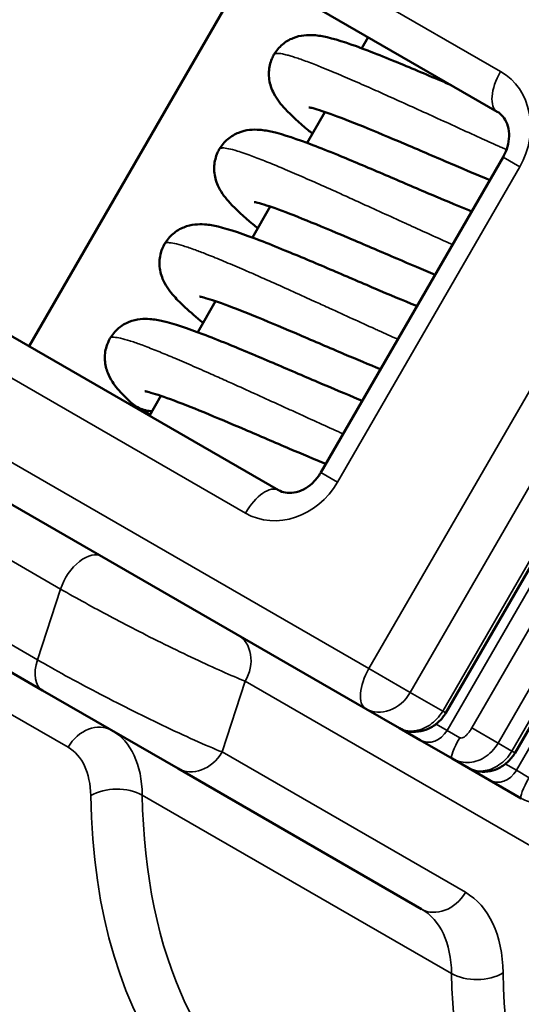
# Model space of a CAD drawing. Header units: millimetres. Extents: x 0 to 14369, y -869 to 2970.
# Tile 534 of 656: x 3870 to 3877, y 1195 to 1208. Entities that reach past the tile are written whole.
import ezdxf

# ---------------------------------------------------------------- set-up
doc = ezdxf.new("R2010")
doc.units = ezdxf.units.MM
doc.header["$LTSCALE"] = 10
doc.layers.add('Sichtbar (ISO)', color=7, linetype='Continuous', lineweight=50)
doc.layers.add('Sichtbar schmal (ISO)', color=7, linetype='Continuous', lineweight=35)

msp = doc.modelspace()

# ---------------------------------------------------------------- linework, layer by layer
at = {"layer": 'Sichtbar (ISO)'}
for p, q in [((3869.837, 1210.762), (3876.702, 1206.798)), ((3870.28, 1203.577), (3873.28, 1208.773)), ((3874.931, 1207.82), (3874.843, 1207.668)), ((3874.338, 1206.793), (3874.093, 1206.369)), ((3880.496, 1206.34), (3875.996, 1198.545)), ((3876.781, 1206.175), (3874.281, 1201.845)), ((3881.446, 1205.791), (3876.946, 1197.997)), ((3873.702, 1201.602), (3866.837, 1205.565)), ((3873.588, 1205.494), (3873.343, 1205.07)), ((3872.838, 1204.195), (3872.593, 1203.77)), ((3874.897, 1198.602), (3865.837, 1203.833)), ((3872.088, 1202.896), (3871.931, 1202.624)), ((3871.758, 1202.746), (3871.941, 1202.641)), ((3867.282, 1200.69), (3870.464, 1198.852)), ((3870.464, 1198.852), (3872.323, 1197.779)), ((3875.361, 1198.335), (3874.897, 1198.602)), ((3875.361, 1198.334), (3875.646, 1198.17)), ((3875.646, 1198.17), (3876.081, 1197.919)), ((3876.311, 1197.786), (3876.081, 1197.919)), ((3872.323, 1197.779), (3875.661, 1195.852)), ((3876.311, 1197.786), (3876.596, 1197.621)), ((3876.596, 1197.621), (3877.031, 1197.37))]:
    msp.add_line(p, q, dxfattribs=at)
for points, knots in [([(3873.638, 1207.581), (3873.669, 1207.634), (3873.709, 1207.682), (3873.8, 1207.758), (3873.85, 1207.788), (3873.952, 1207.829), (3874.004, 1207.84), (3874.1, 1207.852), (3874.145, 1207.851), (3874.25, 1207.844), (3874.308, 1207.833), (3874.527, 1207.783), (3874.707, 1207.72), (3875.031, 1207.596), (3875.145, 1207.55), (3875.46, 1207.422), (3875.674, 1207.332), (3875.95, 1207.214), (3876.011, 1207.188), (3876.071, 1207.162)], [0, 0, 0, 0, 0.020077, 0.020077, 0.0397788, 0.0397788, 0.0601364, 0.0601364, 0.082074, 0.082074, 0.1167375, 0.1167375, 0.2085609, 0.2085609, 0.2530241, 0.2530241, 0.3246923, 0.3246923, 0.3443376, 0.3443376, 0.3443376, 0.3443376]), ([(3874.166, 1206.496), (3874.147, 1206.512), (3874.128, 1206.527), (3873.982, 1206.651), (3873.877, 1206.744), (3873.734, 1206.899), (3873.682, 1206.96), (3873.622, 1207.077), (3873.608, 1207.108), (3873.577, 1207.201), (3873.565, 1207.272), (3873.572, 1207.404), (3873.586, 1207.467), (3873.618, 1207.544), (3873.628, 1207.563), (3873.638, 1207.581)], [0.4896538, 0.4896538, 0.4896538, 0.4896538, 0.4999635, 0.4999635, 0.5715439, 0.5715439, 0.6194285, 0.6194285, 0.6339138, 0.6339138, 0.6589396, 0.6589396, 0.6795448, 0.6795448, 0.6865724, 0.6865724, 0.6865724, 0.6865724]), ([(3876.599, 1205.859), (3876.442, 1205.924), (3876.275, 1205.995), (3875.904, 1206.153), (3875.694, 1206.244), (3875.296, 1206.413), (3875.103, 1206.495), (3874.758, 1206.637), (3874.6, 1206.699), (3874.345, 1206.793), (3874.24, 1206.827), (3874.15, 1206.851), (3874.13, 1206.855), (3874.119, 1206.857), (3874.118, 1206.857), (3874.118, 1206.857)], [0.2670394, 0.2670394, 0.2670394, 0.2670394, 0.3229482, 0.3229482, 0.3898169, 0.3898169, 0.4544467, 0.4544467, 0.5170084, 0.5170084, 0.5759249, 0.5759249, 0.5996345, 0.5996345, 0.607604, 0.607604, 0.607604, 0.607604]), ([(3876.702, 1206.798), (3876.73, 1206.782), (3876.756, 1206.76), (3876.801, 1206.705), (3876.821, 1206.672), (3876.851, 1206.592), (3876.861, 1206.546), (3876.865, 1206.45), (3876.861, 1206.402), (3876.841, 1206.307), (3876.825, 1206.26), (3876.796, 1206.202), (3876.789, 1206.188), (3876.781, 1206.175)], [0, 0, 0, 0, 0.314159, 0.314159, 0.628319, 0.628319, 0.942478, 0.942478, 1.221624, 1.221624, 1.48767, 1.48767, 1.570796, 1.570796, 1.570796, 1.570796]), ([(3872.889, 1206.283), (3872.919, 1206.335), (3872.96, 1206.383), (3873.051, 1206.46), (3873.101, 1206.489), (3873.204, 1206.53), (3873.256, 1206.542), (3873.354, 1206.553), (3873.398, 1206.552), (3873.503, 1206.544), (3873.559, 1206.534), (3873.775, 1206.484), (3873.955, 1206.421), (3874.278, 1206.298), (3874.393, 1206.253), (3874.705, 1206.125), (3874.917, 1206.036), (3875.334, 1205.858), (3875.544, 1205.767), (3875.942, 1205.598), (3876.135, 1205.516), (3876.323, 1205.439), (3876.337, 1205.433), (3876.35, 1205.428)], [0, 0, 0, 0, 0.0201608, 0.0201608, 0.0399459, 0.0399459, 0.0604426, 0.0604426, 0.0825425, 0.0825425, 0.1166466, 0.1166466, 0.2081111, 0.2081111, 0.2525282, 0.2525282, 0.3235544, 0.3235544, 0.3904183, 0.3904183, 0.4550697, 0.4550697, 0.4600893, 0.4600893, 0.4600893, 0.4600893]), ([(3873.416, 1205.197), (3873.393, 1205.215), (3873.371, 1205.234), (3873.223, 1205.359), (3873.119, 1205.453), (3872.977, 1205.608), (3872.924, 1205.671), (3872.865, 1205.793), (3872.853, 1205.823), (3872.825, 1205.916), (3872.815, 1205.985), (3872.824, 1206.117), (3872.839, 1206.18), (3872.872, 1206.253), (3872.88, 1206.268), (3872.889, 1206.283)], [0.4896548, 0.4896548, 0.4896548, 0.4896548, 0.5017268, 0.5017268, 0.5735685, 0.5735685, 0.6218426, 0.6218426, 0.6356699, 0.6356699, 0.6600896, 0.6600896, 0.680918, 0.680918, 0.6865611, 0.6865611, 0.6865611, 0.6865611]), ([(3875.849, 1204.56), (3875.683, 1204.629), (3875.504, 1204.705), (3875.122, 1204.868), (3874.912, 1204.959), (3874.516, 1205.127), (3874.324, 1205.208), (3873.983, 1205.347), (3873.828, 1205.409), (3873.579, 1205.499), (3873.477, 1205.532), (3873.394, 1205.553), (3873.376, 1205.556), (3873.368, 1205.558), (3873.367, 1205.558), (3873.367, 1205.558)], [0.2671364, 0.2671364, 0.2671364, 0.2671364, 0.3265527, 0.3265527, 0.3933327, 0.3933327, 0.4578482, 0.4578482, 0.5201755, 0.5201755, 0.578654, 0.578654, 0.6018167, 0.6018167, 0.607963, 0.607963, 0.607963, 0.607963]), ([(3872.138, 1204.983), (3872.169, 1205.036), (3872.21, 1205.084), (3872.3, 1205.16), (3872.351, 1205.19), (3872.453, 1205.231), (3872.505, 1205.242), (3872.602, 1205.254), (3872.646, 1205.253), (3872.753, 1205.246), (3872.811, 1205.235), (3873.034, 1205.182), (3873.222, 1205.117), (3873.554, 1204.989), (3873.668, 1204.943), (3873.982, 1204.815), (3874.195, 1204.725), (3874.613, 1204.546), (3874.823, 1204.456), (3875.219, 1204.287), (3875.411, 1204.206), (3875.59, 1204.133), (3875.595, 1204.131), (3875.6, 1204.129)], [0, 0, 0, 0, 0.0201354, 0.0201354, 0.0398906, 0.0398906, 0.0603295, 0.0603295, 0.0823978, 0.0823978, 0.1174421, 0.1174421, 0.2117943, 0.2117943, 0.2556848, 0.2556848, 0.3268492, 0.3268492, 0.393649, 0.393649, 0.4581794, 0.4581794, 0.4601663, 0.4601663, 0.4601663, 0.4601663]), ([(3872.666, 1203.897), (3872.574, 1203.974), (3872.492, 1204.045), (3872.364, 1204.163), (3872.314, 1204.213), (3872.214, 1204.326), (3872.163, 1204.388), (3872.096, 1204.537), (3872.076, 1204.602), (3872.065, 1204.732), (3872.07, 1204.797), (3872.099, 1204.902), (3872.116, 1204.945), (3872.138, 1204.983)], [0.4896964, 0.4896964, 0.4896964, 0.4896964, 0.5387635, 0.5387635, 0.5781566, 0.5781566, 0.625063, 0.625063, 0.6502091, 0.6502091, 0.6716139, 0.6716139, 0.6864554, 0.6864554, 0.6864554, 0.6864554]), ([(3875.099, 1203.261), (3874.941, 1203.327), (3874.773, 1203.398), (3874.4, 1203.557), (3874.19, 1203.647), (3873.792, 1203.817), (3873.599, 1203.899), (3873.254, 1204.04), (3873.096, 1204.102), (3872.842, 1204.196), (3872.738, 1204.229), (3872.649, 1204.253), (3872.63, 1204.257), (3872.619, 1204.259), (3872.617, 1204.259), (3872.617, 1204.259)], [0.2670446, 0.2670446, 0.2670446, 0.2670446, 0.3233835, 0.3233835, 0.390276, 0.390276, 0.4549654, 0.4549654, 0.5175632, 0.5175632, 0.5763753, 0.5763753, 0.5999837, 0.5999837, 0.6076007, 0.6076007, 0.6076007, 0.6076007]), ([(3871.389, 1203.684), (3871.419, 1203.737), (3871.46, 1203.785), (3871.55, 1203.862), (3871.601, 1203.891), (3871.704, 1203.932), (3871.756, 1203.944), (3871.852, 1203.955), (3871.896, 1203.954), (3872, 1203.947), (3872.057, 1203.936), (3872.272, 1203.887), (3872.45, 1203.825), (3872.77, 1203.703), (3872.884, 1203.658), (3873.197, 1203.53), (3873.41, 1203.441), (3873.828, 1203.262), (3874.038, 1203.172), (3874.436, 1203.002), (3874.629, 1202.921), (3874.82, 1202.842), (3874.835, 1202.836), (3874.85, 1202.83)], [0, 0, 0, 0, 0.0201192, 0.0201192, 0.0398708, 0.0398708, 0.0603328, 0.0603328, 0.081951, 0.081951, 0.1162466, 0.1162466, 0.2069326, 0.2069326, 0.2515811, 0.2515811, 0.32292, 0.32292, 0.3897816, 0.3897816, 0.4543927, 0.4543927, 0.4601068, 0.4601068, 0.4601068, 0.4601068]), ([(3871.676, 1202.806), (3871.607, 1202.871), (3871.547, 1202.93), (3871.444, 1203.054), (3871.396, 1203.118), (3871.339, 1203.264), (3871.323, 1203.324), (3871.315, 1203.448), (3871.322, 1203.513), (3871.353, 1203.613), (3871.369, 1203.65), (3871.389, 1203.684)], [0, 0, 0, 0, 0.0480744, 0.0480744, 0.0917615, 0.0917615, 0.1143677, 0.1143677, 0.1359264, 0.1359264, 0.1490897, 0.1490897, 0.1490897, 0.1490897]), ([(3874.349, 1201.962), (3874.191, 1202.027), (3874.023, 1202.099), (3873.651, 1202.257), (3873.441, 1202.348), (3873.043, 1202.517), (3872.851, 1202.599), (3872.506, 1202.74), (3872.349, 1202.802), (3872.095, 1202.896), (3871.989, 1202.93), (3871.9, 1202.954), (3871.881, 1202.958), (3871.869, 1202.96), (3871.868, 1202.96), (3871.868, 1202.96)], [0.2671424, 0.2671424, 0.2671424, 0.2671424, 0.3233509, 0.3233509, 0.3902043, 0.3902043, 0.454775, 0.454775, 0.5172251, 0.5172251, 0.5759954, 0.5759954, 0.5996436, 0.5996436, 0.6079217, 0.6079217, 0.6079217, 0.6079217]), ([(3871.966, 1202.685), (3871.952, 1202.686), (3871.906, 1202.69), (3871.831, 1202.709), (3871.748, 1202.749), (3871.699, 1202.786), (3871.676, 1202.806)], [0.5031615, 0.5031615, 0.5031615, 0.5031615, 0.5454545, 0.6363636, 0.7272727, 0.8145267, 0.8145267, 0.8145267, 0.8145267]), ([(3873.702, 1201.602), (3873.73, 1201.586), (3873.761, 1201.574), (3873.832, 1201.562), (3873.871, 1201.561), (3873.955, 1201.576), (3874, 1201.59), (3874.085, 1201.634), (3874.125, 1201.662), (3874.196, 1201.727), (3874.229, 1201.764), (3874.265, 1201.818), (3874.274, 1201.831), (3874.281, 1201.845)], [3.141593, 3.141593, 3.141593, 3.141593, 3.455752, 3.455752, 3.769911, 3.769911, 4.08407, 4.08407, 4.363217, 4.363217, 4.629263, 4.629263, 4.712389, 4.712389, 4.712389, 4.712389]), ([(3875.996, 1198.545), (3875.968, 1198.497), (3875.932, 1198.453), (3875.851, 1198.379), (3875.804, 1198.348), (3875.712, 1198.307), (3875.666, 1198.293), (3875.57, 1198.28), (3875.517, 1198.282), (3875.431, 1198.301), (3875.394, 1198.315), (3875.361, 1198.335)], [0, 0, 0, 0, 0.01666649, 0.01666649, 0.03312911, 0.03312911, 0.04755496, 0.04755496, 0.06346653, 0.06346653, 0.07546114, 0.07546114, 0.07546114, 0.07546114]), ([(3876.946, 1197.997), (3876.918, 1197.949), (3876.882, 1197.904), (3876.801, 1197.831), (3876.754, 1197.8), (3876.662, 1197.758), (3876.616, 1197.745), (3876.52, 1197.731), (3876.468, 1197.733), (3876.381, 1197.753), (3876.344, 1197.767), (3876.311, 1197.786)], [0, 0, 0, 0, 0.01666649, 0.01666649, 0.03312911, 0.03312911, 0.04755496, 0.04755496, 0.06346653, 0.06346653, 0.07546114, 0.07546114, 0.07546114, 0.07546114])]:
    msp.add_open_spline(points, degree=3, knots=knots, dxfattribs=at)
at = {"layer": 'Sichtbar schmal (ISO)'}
for p, q in [((3869.882, 1211.313), (3876.747, 1207.349)), ((3874.942, 1199.154), (3879.442, 1206.948)), ((3875.509, 1198.826), (3880.009, 1206.62)), ((3876.014, 1198.304), (3880.714, 1206.445)), ((3880.453, 1206.364), (3875.953, 1198.57)), ((3876.353, 1198.339), (3880.853, 1206.133)), ((3876.781, 1206.175), (3877.009, 1206.043)), ((3877.009, 1206.043), (3874.509, 1201.713)), ((3876.713, 1198.131), (3881.213, 1205.925)), ((3876.964, 1197.756), (3881.664, 1205.896)), ((3881.403, 1205.816), (3876.903, 1198.021)), ((3873.247, 1201.287), (3866.382, 1205.251)), ((3874.942, 1199.154), (3865.882, 1204.385)), ((3870.711, 1200.244), (3865.055, 1203.51)), ((3874.281, 1201.845), (3874.509, 1201.713)), ((3867.211, 1201.11), (3870.393, 1199.273)), ((3870.814, 1198.073), (3866.86, 1200.356)), ((3870.711, 1200.244), (3870.393, 1199.273)), ((3874.942, 1199.154), (3875.509, 1198.826)), ((3873.244, 1198.979), (3872.926, 1198.008)), ((3877.188, 1196.702), (3873.244, 1198.979)), ((3875.953, 1198.57), (3875.509, 1198.826)), ((3875.996, 1198.545), (3875.953, 1198.57)), ((3875.862, 1198.391), (3876.014, 1198.304)), ((3876.014, 1198.304), (3876.188, 1198.204)), ((3876.713, 1198.131), (3876.353, 1198.339)), ((3876.903, 1198.021), (3876.713, 1198.131)), ((3876.946, 1197.997), (3876.903, 1198.021)), ((3872.926, 1198.008), (3876.264, 1196.081)), ((3876.812, 1197.843), (3876.964, 1197.756)), ((3876.964, 1197.756), (3877.138, 1197.655)), ((3871.832, 1197.416), (3876.074, 1194.967))]:
    msp.add_line(p, q, dxfattribs=at)
for centre, major_axis, ratio, start_param, end_param in [((3876.952, 1207.231), (-0.25, -0.433), 0.473541, 4.712389, 6.283185), ((3876.247, 1206.483), (0.5, 0.866), 0.880772, 4.712389, 6.283185), ((3873.747, 1202.153), (-0.5, -0.866), 0.880772, 0, 1.570796), ((3873.452, 1201.169), (0.25, 0.433), 0.473541, 0, 1.570796), ((3871.032, 1200.257), (0.25, 0.433), 0.57735, 0, 1.919862), ((3872.891, 1199.183), (0.25, 0.433), 0.816497, 4.712387, 6.283185), ((3870.714, 1199.285), (-0.25, -0.433), 0.57735, 5.061455, 6.283185), ((3875.147, 1199.035), (-0.25, -0.433), 0.473541, 4.712389, 6.283185), ((3875.147, 1199.035), (-0.25, -0.433), 0.836148, 0, 1.570796), ((3871.168, 1197.869), (0.25, 0.433), 0.816497, 0, 1.570796), ((3870.418, 1196.57), (1, 1.732), 0.57735, 5.516191, 6.283185), ((3875.796, 1198.43), (-0.15, -0.26), 0.836148, 0, 1.570796), ((3876.231, 1198.178), (-0.15, -0.26), 0.168258, 4.712387, 6.283178), ((3870.064, 1196.774), (0.75, 1.299), 0.57735, 5.516191, 6.283185), ((3872.573, 1198.212), (-0.25, -0.433), 0.816497, 0, 1.570792), ((3876.746, 1197.881), (-0.15, -0.26), 0.836148, 0, 1.570796), ((3877.181, 1197.63), (-0.15, -0.26), 0.168258, 4.712387, 6.283178), ((3871.478, 1197.204), (-0.5, -0.008), 0.587878, 3.917618, 5.488414), ((3878.902, 1202.064), (-5.5, -9.526), 0.57735, 5.516191, 6.585851), ((3879.255, 1201.86), (-5.25, -9.093), 0.57735, 5.516191, 6.283185), ((3875.911, 1196.285), (-0.25, -0.433), 0.816497, 0, 1.570796), ((3875.014, 1193.916), (1.25, 2.165), 0.57735, 5.516191, 6.283185), ((3874.661, 1194.12), (1, 1.732), 0.57735, 5.516191, 6.283185), ((3876.428, 1195.178), (-0.5, -0.008), 0.587878, 0.776025, 2.346821), ((3883.498, 1199.41), (-5.25, -9.093), 0.57735, 5.516191, 6.283185), ((3883.851, 1199.206), (-5, -8.66), 0.57735, 5.516191, 7.152882)]:
    msp.add_ellipse(centre, major_axis=major_axis, ratio=ratio, start_param=start_param, end_param=end_param, dxfattribs=at)
for points, knots in [([(3876.829, 1206.276), (3876.807, 1206.286), (3876.786, 1206.295), (3876.765, 1206.305), (3876.746, 1206.313), (3876.727, 1206.322), (3876.708, 1206.33), (3876.628, 1206.366), (3876.547, 1206.403), (3876.465, 1206.44), (3876.363, 1206.487), (3876.26, 1206.534), (3876.156, 1206.581), (3876.053, 1206.628), (3875.949, 1206.676), (3875.845, 1206.723), (3875.742, 1206.77), (3875.639, 1206.817), (3875.537, 1206.863), (3875.435, 1206.91), (3875.334, 1206.955), (3875.236, 1206.999), (3875.157, 1207.035), (3875.08, 1207.07), (3875.004, 1207.103), (3874.986, 1207.111), (3874.967, 1207.12), (3874.949, 1207.128), (3874.856, 1207.169), (3874.766, 1207.208), (3874.68, 1207.245), (3874.594, 1207.283), (3874.511, 1207.318), (3874.434, 1207.35), (3874.386, 1207.37), (3874.341, 1207.388), (3874.297, 1207.406), (3874.269, 1207.417), (3874.241, 1207.428), (3874.215, 1207.439), (3874.147, 1207.465), (3874.084, 1207.489), (3874.027, 1207.51), (3873.97, 1207.53), (3873.919, 1207.547), (3873.873, 1207.561), (3873.854, 1207.566), (3873.837, 1207.571), (3873.82, 1207.576), (3873.797, 1207.582), (3873.775, 1207.587), (3873.756, 1207.591), (3873.724, 1207.597), (3873.698, 1207.6), (3873.678, 1207.598), (3873.659, 1207.597), (3873.646, 1207.592), (3873.639, 1207.583), (3873.639, 1207.583), (3873.639, 1207.582), (3873.638, 1207.581)], [0.09175254, 0.09175254, 0.09175254, 0.09175254, 0.09302326, 0.09302326, 0.09302326, 0.09412953, 0.09412953, 0.09412953, 0.09883721, 0.09883721, 0.09883721, 0.10465116, 0.10465116, 0.10465116, 0.11046512, 0.11046512, 0.11046512, 0.11627907, 0.11627907, 0.11627907, 0.12209302, 0.12209302, 0.12209302, 0.12676108, 0.12676108, 0.12676108, 0.12790698, 0.12790698, 0.12790698, 0.13372093, 0.13372093, 0.13372093, 0.13953488, 0.13953488, 0.13953488, 0.14307687, 0.14307687, 0.14307687, 0.14534884, 0.14534884, 0.14534884, 0.15116279, 0.15116279, 0.15116279, 0.15697674, 0.15697674, 0.15697674, 0.15939267, 0.15939267, 0.15939267, 0.1627907, 0.1627907, 0.1627907, 0.16860465, 0.16860465, 0.16860465, 0.1744186, 0.1744186, 0.1744186, 0.17474894, 0.17474894, 0.17474894, 0.17474894]), ([(3876.088, 1204.973), (3876.073, 1204.98), (3876.057, 1204.987), (3876.042, 1204.993), (3875.945, 1205.037), (3875.845, 1205.082), (3875.743, 1205.128), (3875.652, 1205.17), (3875.56, 1205.212), (3875.467, 1205.254), (3875.457, 1205.259), (3875.446, 1205.264), (3875.436, 1205.268), (3875.332, 1205.316), (3875.228, 1205.363), (3875.124, 1205.411), (3875.021, 1205.458), (3874.917, 1205.505), (3874.815, 1205.551), (3874.744, 1205.584), (3874.672, 1205.616), (3874.602, 1205.648), (3874.572, 1205.661), (3874.543, 1205.675), (3874.514, 1205.688), (3874.415, 1205.732), (3874.319, 1205.776), (3874.225, 1205.817), (3874.131, 1205.859), (3874.041, 1205.898), (3873.954, 1205.936), (3873.91, 1205.955), (3873.866, 1205.974), (3873.824, 1205.992), (3873.784, 1206.009), (3873.744, 1206.026), (3873.706, 1206.042), (3873.627, 1206.075), (3873.553, 1206.105), (3873.484, 1206.132), (3873.415, 1206.159), (3873.351, 1206.184), (3873.293, 1206.205), (3873.275, 1206.211), (3873.257, 1206.218), (3873.24, 1206.224), (3873.202, 1206.237), (3873.168, 1206.248), (3873.136, 1206.258), (3873.09, 1206.272), (3873.05, 1206.283), (3873.016, 1206.29), (3872.982, 1206.297), (3872.954, 1206.3), (3872.934, 1206.3), (3872.931, 1206.3), (3872.929, 1206.299), (3872.926, 1206.299), (3872.91, 1206.298), (3872.898, 1206.294), (3872.891, 1206.286), (3872.89, 1206.285), (3872.889, 1206.284), (3872.889, 1206.283)], [0.35955742, 0.35955742, 0.35955742, 0.35955742, 0.36046512, 0.36046512, 0.36046512, 0.36627907, 0.36627907, 0.36627907, 0.37149786, 0.37149786, 0.37149786, 0.37209302, 0.37209302, 0.37209302, 0.37790698, 0.37790698, 0.37790698, 0.38372093, 0.38372093, 0.38372093, 0.38781364, 0.38781364, 0.38781364, 0.38953488, 0.38953488, 0.38953488, 0.39534884, 0.39534884, 0.39534884, 0.40116279, 0.40116279, 0.40116279, 0.40412943, 0.40412943, 0.40412943, 0.40697674, 0.40697674, 0.40697674, 0.4127907, 0.4127907, 0.4127907, 0.41860465, 0.41860465, 0.41860465, 0.42044523, 0.42044523, 0.42044523, 0.4244186, 0.4244186, 0.4244186, 0.43023256, 0.43023256, 0.43023256, 0.43604651, 0.43604651, 0.43604651, 0.43676101, 0.43676101, 0.43676101, 0.44186047, 0.44186047, 0.44186047, 0.44271263, 0.44271263, 0.44271263, 0.44271263]), ([(3875.338, 1203.674), (3875.332, 1203.677), (3875.326, 1203.679), (3875.32, 1203.682), (3875.242, 1203.717), (3875.163, 1203.753), (3875.083, 1203.789), (3875.062, 1203.798), (3875.042, 1203.807), (3875.022, 1203.816), (3874.921, 1203.862), (3874.818, 1203.909), (3874.715, 1203.956), (3874.611, 1204.003), (3874.507, 1204.051), (3874.404, 1204.098), (3874.341, 1204.127), (3874.278, 1204.155), (3874.216, 1204.184), (3874.175, 1204.202), (3874.135, 1204.221), (3874.094, 1204.239), (3873.992, 1204.286), (3873.891, 1204.332), (3873.792, 1204.376), (3873.693, 1204.421), (3873.596, 1204.465), (3873.501, 1204.506), (3873.463, 1204.524), (3873.424, 1204.54), (3873.387, 1204.557), (3873.333, 1204.581), (3873.28, 1204.604), (3873.229, 1204.626), (3873.141, 1204.664), (3873.057, 1204.7), (3872.978, 1204.733), (3872.898, 1204.767), (3872.823, 1204.798), (3872.754, 1204.825), (3872.738, 1204.831), (3872.723, 1204.837), (3872.709, 1204.843), (3872.656, 1204.864), (3872.606, 1204.883), (3872.56, 1204.9), (3872.501, 1204.921), (3872.447, 1204.94), (3872.399, 1204.955), (3872.352, 1204.97), (3872.31, 1204.981), (3872.275, 1204.989), (3872.24, 1204.996), (3872.212, 1205), (3872.19, 1205.001), (3872.168, 1205.001), (3872.152, 1204.997), (3872.144, 1204.99), (3872.142, 1204.988), (3872.14, 1204.986), (3872.138, 1204.983)], [0.62754399, 0.62754399, 0.62754399, 0.62754399, 0.62790698, 0.62790698, 0.62790698, 0.63255041, 0.63255041, 0.63255041, 0.63372093, 0.63372093, 0.63372093, 0.63953488, 0.63953488, 0.63953488, 0.64534884, 0.64534884, 0.64534884, 0.6488662, 0.6488662, 0.6488662, 0.65116279, 0.65116279, 0.65116279, 0.65697674, 0.65697674, 0.65697674, 0.6627907, 0.6627907, 0.6627907, 0.665182, 0.665182, 0.665182, 0.66860465, 0.66860465, 0.66860465, 0.6744186, 0.6744186, 0.6744186, 0.68023256, 0.68023256, 0.68023256, 0.68149779, 0.68149779, 0.68149779, 0.68604651, 0.68604651, 0.68604651, 0.69186047, 0.69186047, 0.69186047, 0.69767442, 0.69767442, 0.69767442, 0.70348837, 0.70348837, 0.70348837, 0.70930233, 0.70930233, 0.70930233, 0.71073216, 0.71073216, 0.71073216, 0.71073216]), ([(3874.588, 1202.375), (3874.494, 1202.417), (3874.398, 1202.46), (3874.3, 1202.505), (3874.199, 1202.55), (3874.097, 1202.597), (3873.994, 1202.644), (3873.941, 1202.668), (3873.889, 1202.692), (3873.837, 1202.716), (3873.785, 1202.739), (3873.734, 1202.762), (3873.683, 1202.786), (3873.579, 1202.833), (3873.475, 1202.88), (3873.373, 1202.927), (3873.27, 1202.974), (3873.169, 1203.02), (3873.069, 1203.065), (3873.038, 1203.079), (3873.008, 1203.093), (3872.977, 1203.106), (3872.909, 1203.137), (3872.843, 1203.167), (3872.778, 1203.195), (3872.683, 1203.238), (3872.591, 1203.278), (3872.503, 1203.316), (3872.415, 1203.355), (3872.33, 1203.391), (3872.25, 1203.425), (3872.241, 1203.429), (3872.231, 1203.433), (3872.222, 1203.437), (3872.152, 1203.466), (3872.086, 1203.493), (3872.023, 1203.518), (3871.953, 1203.547), (3871.887, 1203.572), (3871.826, 1203.595), (3871.771, 1203.615), (3871.72, 1203.633), (3871.674, 1203.648), (3871.67, 1203.649), (3871.666, 1203.65), (3871.663, 1203.651), (3871.614, 1203.667), (3871.572, 1203.679), (3871.535, 1203.687), (3871.499, 1203.696), (3871.469, 1203.7), (3871.446, 1203.701), (3871.429, 1203.702), (3871.416, 1203.701), (3871.406, 1203.697), (3871.402, 1203.696), (3871.399, 1203.694), (3871.396, 1203.693), (3871.393, 1203.69), (3871.39, 1203.688), (3871.389, 1203.684)], [0.89553122, 0.89553122, 0.89553122, 0.89553122, 0.90116279, 0.90116279, 0.90116279, 0.90697674, 0.90697674, 0.90697674, 0.90991876, 0.90991876, 0.90991876, 0.9127907, 0.9127907, 0.9127907, 0.91860465, 0.91860465, 0.91860465, 0.9244186, 0.9244186, 0.9244186, 0.92623456, 0.92623456, 0.92623456, 0.93023256, 0.93023256, 0.93023256, 0.93604651, 0.93604651, 0.93604651, 0.94186047, 0.94186047, 0.94186047, 0.94255034, 0.94255034, 0.94255034, 0.94767442, 0.94767442, 0.94767442, 0.95348837, 0.95348837, 0.95348837, 0.95886611, 0.95886611, 0.95886611, 0.95930233, 0.95930233, 0.95930233, 0.96511628, 0.96511628, 0.96511628, 0.97093023, 0.97093023, 0.97093023, 0.97518189, 0.97518189, 0.97518189, 0.97674419, 0.97674419, 0.97674419, 0.97867925, 0.97867925, 0.97867925, 0.97867925]), ([(3873.244, 1198.979), (3873.15, 1199.017), (3873.041, 1199.063), (3872.925, 1199.115), (3872.808, 1199.167), (3872.684, 1199.224), (3872.552, 1199.286), (3872.42, 1199.348), (3872.28, 1199.416), (3872.142, 1199.484), (3872.004, 1199.552), (3871.868, 1199.621), (3871.742, 1199.686), (3871.616, 1199.751), (3871.499, 1199.812), (3871.386, 1199.872), (3871.273, 1199.932), (3871.164, 1199.991), (3871.052, 1200.053), (3870.939, 1200.115), (3870.822, 1200.18), (3870.711, 1200.244)], [0, 0, 0, 0, 0.1428571, 0.1428571, 0.1428571, 0.2857143, 0.2857143, 0.2857143, 0.4285714, 0.4285714, 0.4285714, 0.5714286, 0.5714286, 0.5714286, 0.7142857, 0.7142857, 0.7142857, 0.8571429, 0.8571429, 0.8571429, 1, 1, 1, 1]), ([(3870.393, 1199.273), (3870.513, 1199.204), (3870.645, 1199.13), (3870.781, 1199.055), (3870.918, 1198.98), (3871.06, 1198.904), (3871.206, 1198.828), (3871.353, 1198.751), (3871.504, 1198.673), (3871.655, 1198.597), (3871.806, 1198.522), (3871.957, 1198.447), (3872.107, 1198.375), (3872.258, 1198.303), (3872.409, 1198.233), (3872.548, 1198.17), (3872.687, 1198.108), (3872.815, 1198.053), (3872.926, 1198.008)], [0, 0, 0, 0, 0.1666667, 0.1666667, 0.1666667, 0.3333333, 0.3333333, 0.3333333, 0.5, 0.5, 0.5, 0.6666667, 0.6666667, 0.6666667, 0.8333333, 0.8333333, 0.8333333, 0.9999999, 0.9999999, 0.9999999, 0.9999999]), ([(3875.953, 1198.57), (3875.93, 1198.531), (3875.903, 1198.494), (3875.873, 1198.462), (3875.843, 1198.43), (3875.81, 1198.402), (3875.775, 1198.378), (3875.74, 1198.355), (3875.704, 1198.336), (3875.667, 1198.322), (3875.63, 1198.309), (3875.593, 1198.3), (3875.556, 1198.296), (3875.519, 1198.293), (3875.482, 1198.295), (3875.449, 1198.302), (3875.416, 1198.308), (3875.387, 1198.32), (3875.361, 1198.335)], [0, 0, 0, 0, 0.1666667, 0.1666667, 0.1666667, 0.3333333, 0.3333333, 0.3333333, 0.5, 0.5, 0.5, 0.6666667, 0.6666667, 0.6666667, 0.8333333, 0.8333333, 0.8333333, 0.9999999, 0.9999999, 0.9999999, 0.9999999]), ([(3876.188, 1198.204), (3876.193, 1198.2), (3876.2, 1198.199), (3876.207, 1198.199), (3876.214, 1198.199), (3876.223, 1198.201), (3876.232, 1198.205), (3876.241, 1198.209), (3876.25, 1198.215), (3876.26, 1198.223), (3876.27, 1198.23), (3876.28, 1198.24), (3876.29, 1198.251), (3876.301, 1198.263), (3876.312, 1198.276), (3876.322, 1198.291), (3876.333, 1198.305), (3876.343, 1198.321), (3876.353, 1198.339)], [0.0000101, 0.0000101, 0.0000101, 0.0000101, 0.1666667, 0.1666667, 0.1666667, 0.3333333, 0.3333333, 0.3333333, 0.5, 0.5, 0.5, 0.6666667, 0.6666667, 0.6666667, 0.8333333, 0.8333333, 0.8333333, 1, 1, 1, 1]), ([(3876.081, 1197.919), (3876.112, 1197.901), (3876.145, 1197.887), (3876.18, 1197.877), (3876.216, 1197.867), (3876.254, 1197.862), (3876.293, 1197.863), (3876.332, 1197.863), (3876.371, 1197.869), (3876.409, 1197.881), (3876.448, 1197.892), (3876.485, 1197.909), (3876.522, 1197.932), (3876.558, 1197.954), (3876.594, 1197.982), (3876.626, 1198.016), (3876.659, 1198.05), (3876.688, 1198.088), (3876.713, 1198.131)], [0.0000052, 0.0000052, 0.0000052, 0.0000052, 0.1666667, 0.1666667, 0.1666667, 0.3333333, 0.3333333, 0.3333333, 0.5, 0.5, 0.5, 0.6666667, 0.6666667, 0.6666667, 0.8333333, 0.8333333, 0.8333333, 1, 1, 1, 1]), ([(3876.903, 1198.021), (3876.88, 1197.982), (3876.853, 1197.946), (3876.823, 1197.913), (3876.793, 1197.881), (3876.76, 1197.853), (3876.725, 1197.83), (3876.69, 1197.806), (3876.654, 1197.787), (3876.617, 1197.774), (3876.58, 1197.76), (3876.543, 1197.751), (3876.506, 1197.748), (3876.469, 1197.744), (3876.432, 1197.746), (3876.399, 1197.753), (3876.366, 1197.76), (3876.337, 1197.771), (3876.311, 1197.786)], [0, 0, 0, 0, 0.1666667, 0.1666667, 0.1666667, 0.3333333, 0.3333333, 0.3333333, 0.5, 0.5, 0.5, 0.6666667, 0.6666667, 0.6666667, 0.8333333, 0.8333333, 0.8333333, 0.9999998, 0.9999998, 0.9999998, 0.9999998]), ([(3877.031, 1197.37), (3877.062, 1197.353), (3877.095, 1197.338), (3877.13, 1197.329), (3877.166, 1197.319), (3877.204, 1197.314), (3877.243, 1197.314), (3877.282, 1197.315), (3877.321, 1197.321), (3877.359, 1197.332), (3877.398, 1197.344), (3877.435, 1197.361), (3877.472, 1197.383), (3877.508, 1197.406), (3877.544, 1197.434), (3877.576, 1197.467), (3877.609, 1197.501), (3877.638, 1197.54), (3877.663, 1197.583)], [0.0000052, 0.0000052, 0.0000052, 0.0000052, 0.1666667, 0.1666667, 0.1666667, 0.3333333, 0.3333333, 0.3333333, 0.5, 0.5, 0.5, 0.6666667, 0.6666667, 0.6666667, 0.8333333, 0.8333333, 0.8333333, 1, 1, 1, 1])]:
    msp.add_open_spline(points, degree=3, knots=knots, dxfattribs=at)

doc.saveas('drawing.dxf')
